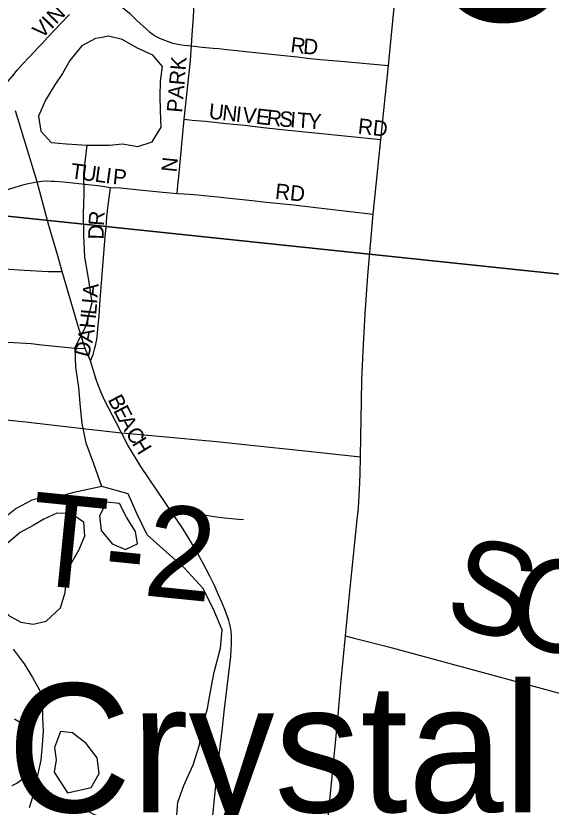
# Model space of a CAD drawing. Extents: x 1410790 to 1770854, y 566777 to 831614.
# Drawn here: x 1540587 to 1542325, y 691186 to 693752 of the extents above; entities that cross this region are included whole.
import ezdxf

# ---------------------------------------------------------------- set-up
doc = ezdxf.new("R2010")
doc.units = 0
for name, color, linetype in [('GM_X_Minor_Lake', 7, 'Continuous'), ('GM_X_Minor_Lake_Text', 7, 'Continuous'), ('GM_X_Minor_River', 7, 'Continuous'), ('GM_X_Section', 7, 'Continuous'), ('GM_X_Township_Road', 7, 'Continuous'), ('GM_X_Township_Road_Text', 7, 'Continuous'), ('GM_X_Township_Subdivision', 7, 'Continuous'), ('GM_X_Township_Subdivision_Text', 7, 'Continuous'), ('GM_X_Unincorporated_Text', 7, 'Continuous')]:
    doc.layers.add(name, color=color, linetype=linetype)

msp = doc.modelspace()

# ---------------------------------------------------------------- linework, layer by layer
at = {"layer": 'GM_X_Minor_Lake'}
for points in [[(1540861.2, 693680.8), (1540845.6, 693678), (1540801.2, 693654.5), (1540762.6, 693606.9), (1540738, 693565.2), (1540713.5, 693527.4), (1540682.9, 693477.7), (1540660.2, 693425.8), (1540667.6, 693377.7), (1540701.2, 693341.2), (1540751.2, 693336.5), (1540818.1, 693331.9)], [(1540818.1, 693331.9), (1540891.3, 693332.8), (1540933.4, 693336.2), (1540983.4, 693327.6), (1541029.6, 693343), (1541058.2, 693390.8), (1541056.9, 693444.9), (1541055.5, 693491), (1541056.1, 693539.1), (1541062.7, 693587.1), (1541031.1, 693623.6), (1540981.3, 693646.3), (1540931.6, 693674.9), (1540887.7, 693685.5), (1540861.2, 693680.8)], [(1540880.9, 692174.5), (1540858.3, 692130.7), (1540863.7, 692082.6), (1540899.2, 692040), (1540943, 692021.5), (1540967.7, 692032.8)], [(1540967.7, 692032.8), (1540981.3, 692039), (1540975.8, 692079.2), (1540946.3, 692125.6), (1540922.9, 692170), (1540880.9, 692174.5)], [(1540808, 692109.3), (1540764.3, 692137.9), (1540720.2, 692138.5), (1540678, 692119), (1540643.7, 692099.4), (1540601.3, 692075.9), (1540558.9, 692040.3), (1540536.7, 692005)], [(1540536.7, 692005), (1540530.2, 691994.6), (1540519.6, 691946.6), (1540519, 691896.5), (1540532.4, 691848.3), (1540562, 691807.8), (1540603.7, 691785.2), (1540643.7, 691778.7), (1540685.9, 691788.2), (1540732.4, 691831.7), (1540747.1, 691881.6), (1540751.7, 691931.7), (1540766.3, 691975.6), (1540792.9, 692021.3), (1540811.4, 692065.2), (1540808, 692109.3)], [(1540785.9, 691414.9), (1540771.4, 691426.4), (1540731.4, 691430.9), (1540712.8, 691379.1), (1540718.3, 691338.9), (1540711.8, 691298.9), (1540754.3, 691231.5)], [(1540754.3, 691231.5), (1540831.3, 691249.3), (1540857.9, 691295.1), (1540850.5, 691345.3), (1540815, 691391.8), (1540785.9, 691414.9)], [(1541094.7, 690673.4), (1541106.5, 690680.7), (1541133.1, 690724.5), (1541135.5, 690754.5), (1541132, 690800.6), (1541122.6, 690844.8), (1541117.1, 690891), (1541105.7, 690935.2), (1541086.3, 690985.6), (1541062.9, 691034), (1541047.5, 691084.3), (1541009.9, 691120.8), (1540965.9, 691125.4), (1540923.9, 691129.9), (1540882, 691144.5), (1540838.2, 691163), (1540794.5, 691187.7), (1540781.2, 691185.5)]]:
    msp.add_lwpolyline(points, dxfattribs=at)
at = {"layer": 'GM_X_Minor_River'}
for points in [[(1540796.6, 692482.2), (1540791.4, 692546.4), (1540782.2, 692612.7), (1540779, 692676.8), (1540813.9, 692744.5), (1540834.9, 692822.4), (1540823.8, 692894.7), (1540810.7, 692969), (1540807.6, 693039.2), (1540806.4, 693109.4), (1540809.2, 693173.5), (1540808.1, 693241.6), (1540818.1, 693331.9)], [(1541108.3, 691147.6), (1541113, 691201.7), (1541131.7, 691255.6), (1541162.6, 691323.3), (1541183.4, 691387.2), (1541192.1, 691441.2), (1541208.9, 691505.1), (1541217.5, 691555.1), (1541230.4, 691623), (1541251.4, 691700.9), (1541256.1, 691761), (1541227, 691829.5), (1541193.8, 691896.1), (1541134.5, 691960.9), (1541075.1, 692013.8), (1541013.7, 692068.7), (1540980.5, 692135.2), (1540951.3, 692201.7), (1540866.5, 692225.6), (1540840.4, 692299.3), (1540815.2, 692365.8), (1540802, 692430.1), (1540796.6, 692482.2)], [(1540866.5, 692225.6), (1540775.1, 692205.9), (1540731, 692194.5), (1540686.9, 692193), (1540638.7, 692181.6), (1540588.3, 692154.2), (1540539.8, 692114.7)], [(1541108.3, 691147.6), (1541113, 691201.7), (1541131.7, 691255.6), (1541162.6, 691323.3), (1541183.4, 691387.2), (1541192.1, 691441.2), (1541208.9, 691505.1), (1541217.5, 691555.1), (1541230.4, 691623), (1541251.4, 691700.9), (1541256.1, 691761), (1541227, 691829.5), (1541193.8, 691896.1), (1541134.5, 691960.9), (1541075.1, 692013.8), (1541013.7, 692068.7), (1540980.5, 692135.2), (1540951.3, 692201.7), (1540866.5, 692225.6)], [(1540578.6, 691697.4), (1540614.1, 691650.8), (1540641.5, 691606.4), (1540667, 691560), (1540672.5, 691521.9), (1540673.9, 691475.7), (1540675.4, 691431.6), (1540672.8, 691387.6), (1540668.2, 691337.5), (1540657.6, 691289.6), (1540644.9, 691231.6), (1540630.3, 691183.7)]]:
    msp.add_lwpolyline(points, dxfattribs=at)
at = {"layer": 'GM_X_Section'}
for points in [[(1539645, 698570.3), (1544924.5, 698045), (1544412, 692697.3), (1539075.1, 693257.5)], [(1539075.1, 693257.5), (1544412, 692697.3), (1543934.6, 687408.9), (1538798.3, 687891.7), (1538630.6, 687908.5)]]:
    msp.add_lwpolyline(points, close=True, dxfattribs=at)
at = {"layer": 'GM_X_Township_Road'}
for points in [[(1541796.9, 693590.6), (1541819.3, 693824.6)], [(1541771.5, 693350.5), (1541796.9, 693590.6)], [(1541747.2, 693108.4), (1541752.9, 693171.3), (1541771.5, 693350.5)], [(1541705.6, 692321.4), (1541707, 692386.2), (1541709, 692502.3), (1541710.4, 692571.3), (1541713.8, 692664.8), (1541721, 692785.2), (1541729.4, 692910.1), (1541747.2, 693108.4)], [(1540291, 692467.9), (1540406.5, 692456.7), (1540618.4, 692434.7), (1540813.6, 692412.5), (1540929.6, 692399.9)], [(1540929.6, 692399.9), (1540944.1, 692398.3), (1541074.6, 692387), (1541132.8, 692381.1)], [(1541132.8, 692381.1), (1541178.6, 692376.7), (1541239.8, 692370.9), (1541339.8, 692360.8), (1541442.3, 692349.9)], [(1541442.3, 692349.9), (1541515, 692342.5), (1541705.6, 692321.4)], [(1541657.1, 691741.2), (1541671.8, 691895.4), (1541694, 692107.4), (1541699.1, 692156.7), (1541702.7, 692214.4), (1541704.4, 692265.1), (1541705.6, 692321.4)], [(1541423.7, 689393.4), (1541456.4, 689693.3), (1541510.9, 690248.1), (1541532.3, 690460.3), (1541548.7, 690640), (1541572.8, 690868.2), (1541632.1, 691471.4), (1541642.3, 691585.6), (1541657.1, 691741.2)], [(1541657.1, 691741.2), (1541684.8, 691734.1), (1541796.4, 691705.7), (1542446.3, 691529.8), (1542679.3, 691468.6), (1542901.8, 691408.5), (1542997.9, 691381.3), (1543080.1, 691359.4), (1543171.5, 691336.1), (1543195.9, 691330.6), (1543221.6, 691325.5), (1543241.9, 691322.2), (1543293.8, 691314.5), (1543351.9, 691306.8), (1543525, 691284.7), (1544085.3, 691208.6), (1544267.1, 691185.5)]]:
    msp.add_lwpolyline(points, dxfattribs=at)
at = {"layer": 'GM_X_Township_Subdivision'}
for points in [[(1541157, 693653.9), (1541159.4, 693689.8), (1541163.8, 693748), (1541167.3, 693812.9), (1541167.9, 693829.2), (1541168.5, 693837.1), (1541168.7, 693841.2), (1541169.1, 693845.9), (1541169.6, 693850.3), (1541170.4, 693854.8), (1541171.3, 693859.3), (1541172.6, 693862.9), (1541174, 693866.2), (1541175.8, 693869.2), (1541178.1, 693871.8), (1541180.9, 693874.7), (1541184.6, 693877.9)], [(1540919.6, 693788.4), (1540927.8, 693783.2), (1540932.1, 693780), (1540943.8, 693770.5), (1540955.4, 693760.4), (1540962.5, 693754.1), (1540979.9, 693736.7), (1541011.4, 693708.1), (1541020.8, 693699.6), (1541032.5, 693690.7), (1541042.5, 693684.7), (1541053.2, 693679.4), (1541067.1, 693673.4), (1541078.6, 693669), (1541093.1, 693664.3), (1541107.2, 693661), (1541118.7, 693658.8), (1541133.6, 693656.5), (1541157, 693653.9)], [(1540560.6, 693538.6), (1540576.5, 693555.5), (1540591.7, 693575.3), (1540608.7, 693594.7), (1540630.9, 693618.9), (1540646.5, 693635), (1540659.8, 693648.9), (1540672.1, 693661.5), (1540692.3, 693683.3), (1540732.1, 693725.4), (1540761, 693756.1)], [(1541133.5, 693416.2), (1541153.6, 693606.3), (1541157, 693653.9)], [(1541157, 693653.9), (1541191.5, 693650.6), (1541227.5, 693647.3), (1541245.8, 693645.3), (1541271.5, 693642.6), (1541447.4, 693624), (1541501.2, 693618.6), (1541532.5, 693614.6), (1541575.1, 693610.3), (1541630.4, 693605.3), (1541796.9, 693590.6)], [(1540655.9, 693213.3), (1540586.4, 693443.7)], [(1541110.3, 693175.9), (1541112.3, 693201), (1541115.6, 693230.9), (1541133.5, 693416.2)], [(1541133.5, 693416.2), (1541159, 693413.8), (1541202, 693409.6), (1541269.3, 693402.7), (1541329.1, 693397), (1541380.9, 693391), (1541450.8, 693383.6), (1541771.5, 693350.5)], [(1540354, 693122.9), (1540357, 693122.4), (1540360.2, 693122.1), (1540362.3, 693122), (1540365.8, 693121.9), (1540372.8, 693122.5), (1540376, 693123.1), (1540383.2, 693124.9), (1540413.6, 693135.6), (1540474.6, 693160.1), (1540494.1, 693167.4), (1540532.2, 693180.1), (1540598.9, 693200.3), (1540618.6, 693205.5), (1540632.3, 693208.9), (1540655.9, 693213.3)], [(1540655.9, 693213.3), (1540671.3, 693215.2), (1540686.5, 693216.2), (1540701.8, 693216), (1540712.8, 693215.9), (1540741.3, 693213.7), (1540861.2, 693200.1), (1540894, 693195.5)], [(1540736.8, 692922.2), (1540723.1, 692973.5), (1540694.2, 693071.8), (1540655.9, 693213.3)], [(1540828.8, 692633.1), (1540837.7, 692653.8), (1540842.6, 692670.4), (1540846.6, 692686.9), (1540849.3, 692702.6), (1540852, 692724.1), (1540854.7, 692748.7), (1540857, 692777.8), (1540860, 692816.5), (1540877.1, 693036.6), (1540879.6, 693065.3), (1540882.8, 693100.1), (1540885.5, 693129.2), (1540889.8, 693161.7), (1540894, 693195.5)], [(1540894, 693195.5), (1540926.3, 693193.5), (1540977.2, 693188.2), (1541063.6, 693179.9), (1541110.3, 693175.9)], [(1541110.3, 693175.9), (1541133.3, 693174.3), (1541149.4, 693173.1), (1541177.4, 693171.1), (1541198.6, 693169), (1541242.1, 693164.8), (1541291.4, 693159.2), (1541313.2, 693157.1), (1541353.7, 693152.9), (1541400.3, 693147.4), (1541488.6, 693138.6), (1541597.8, 693125.9), (1541747.2, 693108.4)], [(1540330.2, 692946.1), (1540352.6, 692944.8), (1540467.1, 692936.9), (1540614.2, 692927.2), (1540691.4, 692922.9), (1540720.7, 692922.4), (1540736.8, 692922.2)], [(1540812.2, 692672.4), (1540788.2, 692748.7), (1540768.7, 692815.2), (1540752.8, 692870.2), (1540736.8, 692922.2)], [(1540308.5, 692710.9), (1540431.5, 692702.7), (1540562.5, 692693.6), (1540636.9, 692688.6), (1540671.3, 692685.2), (1540735.7, 692678.4), (1540779.6, 692674.5), (1540812.2, 692672.4)], [(1540828.8, 692633.1), (1540812.2, 692672.4)], [(1540929.6, 692399.9), (1540913.2, 692431.2), (1540874.3, 692504.9), (1540862.7, 692532.3), (1540850.3, 692565.7), (1540841.7, 692593), (1540828.8, 692633.1)], [(1541090.6, 692144.5), (1541074.2, 692170.8), (1540992.5, 692290.7), (1540950.9, 692359.5), (1540929.6, 692399.9)], [(1541225, 691146.2), (1541238.6, 691277.2), (1541243.1, 691319.7), (1541256.4, 691434.5), (1541264.6, 691504.1), (1541281.5, 691647.2), (1541284.5, 691674.3), (1541286.1, 691696.2), (1541287, 691715.5), (1541287.3, 691728.8), (1541287.3, 691741.2), (1541286.2, 691756.4), (1541283.5, 691769), (1541280.4, 691782.1), (1541278, 691790.9), (1541274, 691803.2), (1541265.4, 691826.3), (1541254.9, 691853), (1541244.9, 691874.6), (1541231.6, 691904.3), (1541217.7, 691932.6), (1541193.7, 691977.7), (1541166.4, 692026.5), (1541146.9, 692058.9), (1541124.5, 692095.2), (1541090.6, 692144.5)], [(1541090.6, 692144.5), (1541112.4, 692144.1), (1541126.3, 692143.6), (1541141.6, 692141.8), (1541161, 692139.6), (1541204.1, 692131.9), (1541230.9, 692128), (1541262.9, 692124.3), (1541310.1, 692119.4), (1541326.3, 692118)], [(1540575.2, 691255.9), (1540590, 691263.5), (1540603.3, 691272.6), (1540611.7, 691279.6), (1540618.6, 691286.2), (1540625.5, 691294.7), (1540628.8, 691300.9), (1540631.4, 691306.9), (1540633.4, 691313.8), (1540635.2, 691321.4), (1540636.6, 691330.8), (1540637.6, 691344.5), (1540638.7, 691359.8), (1540638.4, 691378.5), (1540637.5, 691389), (1540636.1, 691399.2), (1540634.7, 691407.3), (1540629.7, 691422.6), (1540622.2, 691436.7), (1540612.3, 691449.3), (1540600.3, 691460), (1540593.2, 691464.7), (1540582.5, 691471.2)]]:
    msp.add_lwpolyline(points, dxfattribs=at)

# ---------------------------------------------------------------- texts
at = {"layer": 'GM_X_Minor_Lake_Text'}
msp.add_text('Crystal', height=499.98, rotation=0.0085, dxfattribs=at).set_placement((1541911.4, 693734))
at = {"layer": 'GM_X_Township_Road_Text'}
for s, rotation, p in [('T-2', 354.2903, (1540619.6, 691910.5)), ('S', 344.926, (1541968.1, 691784.8)), ('C', 344.928, (1542163.5, 691732.2))]:
    msp.add_text(s, height=300, rotation=rotation, dxfattribs=at).set_placement(p)
at = {"layer": 'GM_X_Township_Subdivision_Text'}
for s, rotation, p in [('N', 45.2091, (1540717.7, 693722.3)), ('I', 45.2013, (1540702.2, 693706.7)), ('V', 45.2086, (1540671.2, 693675.4)), ('R', 352.8539, (1541476.3, 693634)), ('D', 355.6049, (1541518.2, 693628.8)), ('PARK', 85.1359, (1541126.3, 693436.3)), ('U', 353.7914, (1541211.3, 693418.5)), ('N', 353.7805, (1541255, 693413.8)), ('I', 353.7814, (1541298.8, 693409)), ('V', 353.785, (1541320.6, 693406.6)), ('E', 353.7865, (1541364.4, 693401.9)), ('R', 353.8479, (1541399.4, 693398.1)), ('S', 355.0815, (1541440, 693393.7)), ('I', 355.9785, (1541475.9, 693390.6)), ('T', 356.0517, (1541497.9, 693389.1)), ('Y', 356.0514, (1541533, 693386.6)), ('RD', 353.6631, (1541695.3, 693370.1)), ('N', 84.2926, (1541108.7, 693242.9)), ('T', 352.3954, (1540762.7, 693224.9)), ('U', 352.4011, (1540797.6, 693220.2)), ('L', 352.3954, (1540841.2, 693214.4)), ('I', 352.4014, (1540876.1, 693209.8)), ('P', 354.2829, (1540899.7, 693206.6)), ('RD', 353.9883, (1541426.8, 693158.9)), ('R', 85.6246, (1540872.3, 693069.3)), ('D', 88.8525, (1540871.5, 693026.1)), ('A', 85.0213, (1540852.5, 692837.7)), ('I', 85.0274, (1540850.6, 692815.8)), ('L', 85.0177, (1540847.6, 692780.7)), ('H', 84.6147, (1540843.4, 692736.5)), ('A', 80.5012, (1540835.6, 692689.2)), ('D', 75.3488, (1540823.5, 692641.9)), ('B', 297.6132, (1540884.2, 692507.1)), ('E', 297.6105, (1540902.5, 692472)), ('A', 298.5356, (1540919.3, 692440)), ('C', 301.2773, (1540941.6, 692399.1)), ('H', 301.7644, (1540962.4, 692364.9))]:
    msp.add_text(s, height=50, rotation=rotation, dxfattribs=at).set_placement(p)
at = {"layer": 'GM_X_Unincorporated_Text'}
msp.add_text('Crystal', height=417, rotation=0, dxfattribs=at).set_placement((1540559, 691169.3))

doc.saveas('drawing.dxf')
